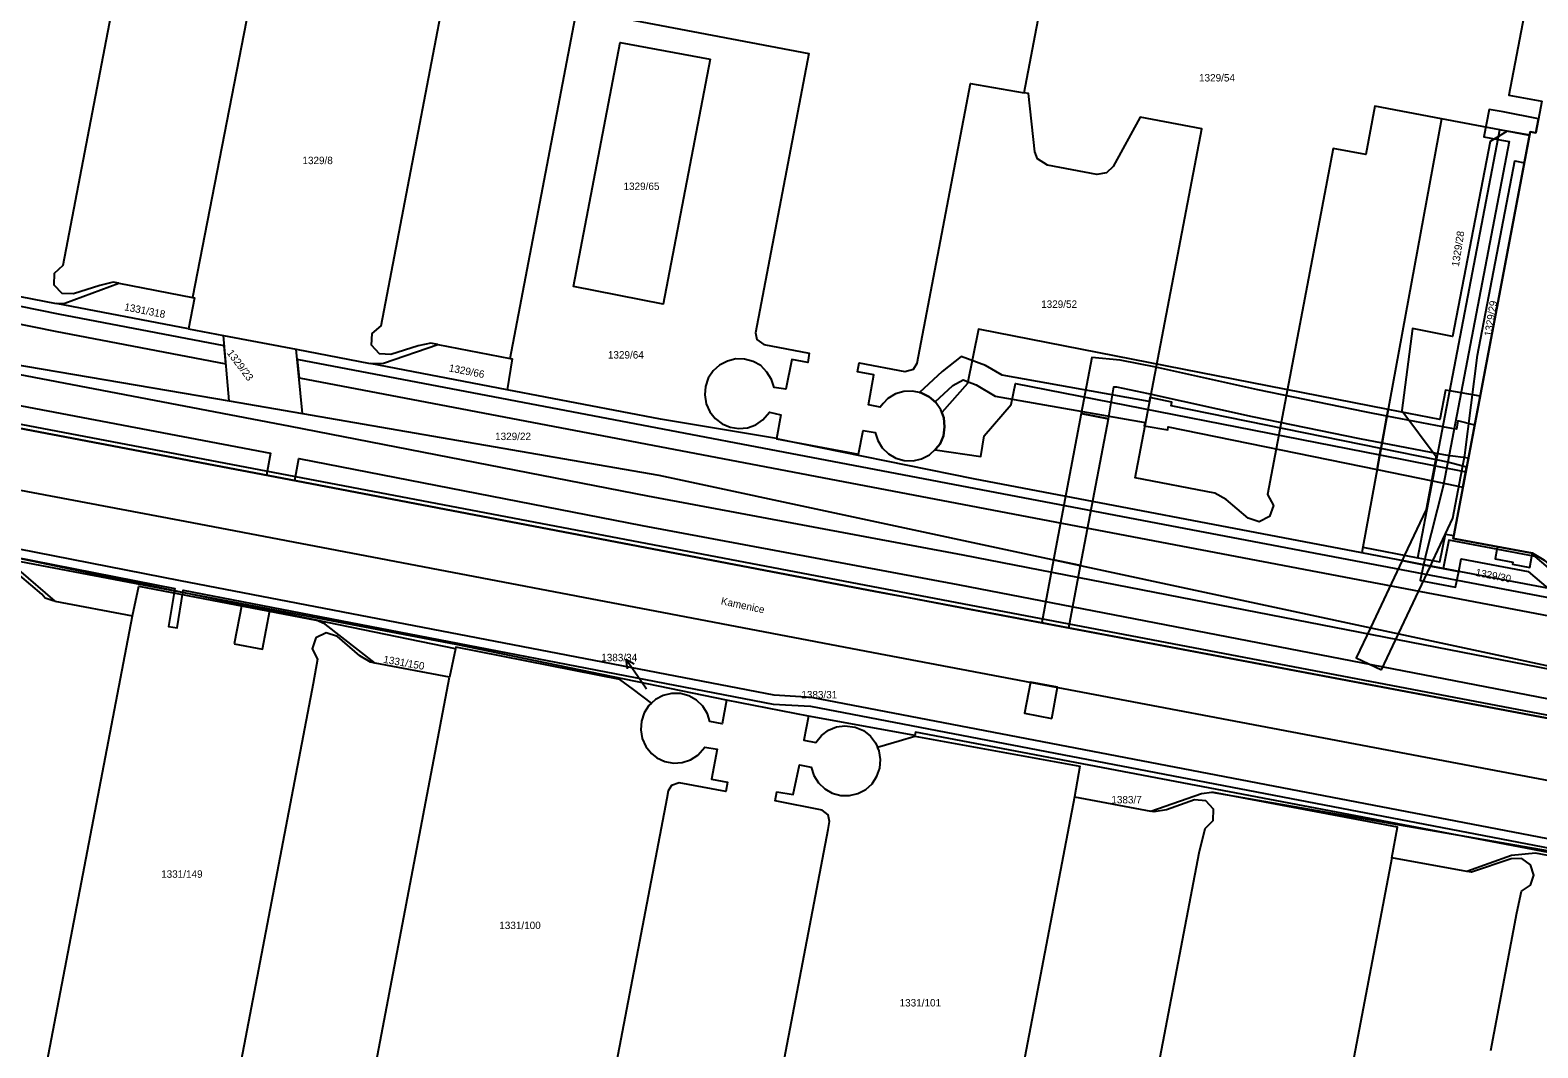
# Model space of a CAD drawing. Extents: x -601602 to -600882, y -1162594 to -1161950.
# Drawn here: x -601158 to -600985.6, y -1162422.3 to -1162305.9 of the extents above; entities that cross this region are included whole.
import ezdxf

# ---------------------------------------------------------------- set-up
doc = ezdxf.new("R2010")
doc.units = 0
for name, color, linetype in [('KN_Hranice parcel', 7, 'Continuous'), ('KN_Parcelní čísla', 7, 'Continuous'), ('KN_Pop  PČ popisy', 7, 'Continuous'), ('KN_Věcná břemena k části', 7, 'Continuous')]:
    doc.layers.add(name, color=color, linetype=linetype)

# ---------------------------------------------------------------- blocks, each defined once
blk = doc.blocks.new('1029_34')
at = {"layer": 'KN_Pop  PČ popisy'}
for p, q in [((0, 0), (-1.72, 2.46)), ((-1.72, 2.46), (-0.74, 1.93)), ((-1.72, 2.46), (-1.56, 1.35))]:
    blk.add_line(p, q, dxfattribs=at)

msp = doc.modelspace()

# ---------------------------------------------------------------- linework, layer by layer
at = {"layer": 'KN_Hranice parcel'}
for p, q in [((-601131.94, -1162297.91), (-601139.44, -1162336.46)), ((-601044.33, -1162313.02), (-601042.42, -1162303.02)), ((-600996.57, -1162316), (-601005.58, -1162365.01)), ((-600989.93, -1162317.27), (-600996.57, -1162316)), ((-600999.3, -1162366.23), (-600989.93, -1162317.27)), ((-600986.51, -1162317.92), (-600995.19, -1162363.7)), ((-600986.51, -1162317.92), (-600989.93, -1162317.27)), ((-601185.37, -1162331.34), (-601155.06, -1162337.13)), ((-601147.89, -1162334.83), (-601139.44, -1162336.46)), ((-601139.91, -1162340.03), (-601155.06, -1162337.13)), ((-601187.24, -1162339.42), (-601135.27, -1162348.26)), ((-601139.91, -1162340.03), (-601135.92, -1162340.79)), ((-601135.92, -1162340.79), (-601127.59, -1162342.38)), ((-601135.27, -1162348.26), (-601135.92, -1162340.79)), ((-601127.59, -1162342.38), (-601119.13, -1162344)), ((-601126.87, -1162349.73), (-601127.59, -1162342.38)), ((-601111.39, -1162341.82), (-601103.12, -1162343.45)), ((-601103.46, -1162347.01), (-601119.13, -1162344)), ((-601135.27, -1162348.26), (-601126.87, -1162349.73)), ((-601005.58, -1162365.01), (-601005.68, -1162365.68)), ((-600996.38, -1162367.46), (-601005.68, -1162365.68)), ((-601005.58, -1162365.01), (-600999.3, -1162366.23)), ((-600978.24, -1162370.92), (-600996.38, -1162367.46)), ((-601155.19, -1162371.21), (-601146.33, -1162372.89)), ((-601125.31, -1162373.36), (-601139.85, -1162370.35)), ((-601109.36, -1162376.66), (-601125.31, -1162373.36)), ((-601109.36, -1162376.66), (-601110.04, -1162379.9)), ((-601110.04, -1162379.9), (-601118.55, -1162378.3)), ((-601068.98, -1162384.35), (-601078.36, -1162382.53)), ((-601038.55, -1162393.58), (-601029.83, -1162395.24)), ((-601022.85, -1162393.06), (-600996.34, -1162397.68)), ((-600996.34, -1162397.68), (-600951.33, -1162405.52)), ((-600993.7, -1162402.13), (-601002.25, -1162400.56))]:
    msp.add_line(p, q, dxfattribs=at)
for points in [[(-601147.89, -1162334.83), (-601148.54, -1162334.71), (-601150.04, -1162335.07), (-601153.08, -1162336.04), (-601154.38, -1162335.98), (-601155.29, -1162335.03), (-601155.24, -1162333.68), (-601154.26, -1162332.77), (-601145.61, -1162287.55), (-601173.25, -1162282.27)], [(-600983.66, -1162285.99), (-600988.9, -1162313.29), (-600985.1, -1162314)], [(-601111.39, -1162341.82), (-601112.18, -1162341.66), (-601113.63, -1162342), (-601116.76, -1162342.96), (-601118.06, -1162342.89), (-601118.97, -1162341.9), (-601118.9, -1162340.58), (-601117.89, -1162339.69), (-601110.4, -1162300.61), (-601131.68, -1162296.56), (-601131.94, -1162297.91)], [(-600919.04, -1162396.97), (-600927.7, -1162395.33), (-600949.5, -1162391.18), (-600985.92, -1162384.31), (-601061.31, -1162370.08), (-601128.39, -1162357.28), (-601192.59, -1162345.07), (-601263.97, -1162331.56), (-601288.82, -1162326.8), (-601298.71, -1162324.89), (-601298.28, -1162322.82), (-601301.35, -1162321.33), (-601304.05, -1162318.46), (-601304.21, -1162314.16), (-601302.32, -1162304.33), (-601302.09, -1162303.45)], [(-601103.12, -1162343.45), (-601095.48, -1162303.49), (-601068.97, -1162308.54), (-601075.06, -1162340.48), (-601074.91, -1162341.26), (-601074.09, -1162341.85), (-601068.9, -1162342.84), (-601069.08, -1162343.88), (-601070.91, -1162343.55), (-601071.58, -1162346.95), (-601072.93, -1162346.75), (-601073.21, -1162345.83), (-601073.74, -1162344.99), (-601074.46, -1162344.25), (-601075.34, -1162343.76), (-601076.3, -1162343.5), (-601077.3, -1162343.49), (-601078.27, -1162343.73), (-601079.16, -1162344.18), (-601079.9, -1162344.85), (-601080.45, -1162345.69), (-601080.78, -1162346.62), (-601080.86, -1162347.61), (-601080.69, -1162348.61), (-601080.28, -1162349.53), (-601079.66, -1162350.31), (-601078.87, -1162350.92), (-601077.95, -1162351.31), (-601076.96, -1162351.46), (-601075.96, -1162351.36), (-601075.03, -1162351.02), (-601074.21, -1162350.46), (-601073.47, -1162349.58), (-601072.17, -1162349.87), (-601072.64, -1162352.61)], [(-601080.25, -1162309.19), (-601085.63, -1162337.21), (-601095.88, -1162335.2), (-601090.52, -1162307.27), (-601080.25, -1162309.19)], [(-601072.64, -1162352.61), (-601063.26, -1162354.38), (-601062.72, -1162351.67), (-601061.36, -1162351.9), (-601061.07, -1162352.8), (-601060.56, -1162353.65), (-601059.84, -1162354.36), (-601058.99, -1162354.84), (-601058.03, -1162355.12), (-601057.02, -1162355.14), (-601056.05, -1162354.92), (-601055.16, -1162354.46), (-601054.41, -1162353.79), (-601053.94, -1162353.19), (-601053.55, -1162352.27), (-601053.42, -1162351.26), (-601053.53, -1162350.24), (-601053.86, -1162349.29), (-601054.44, -1162348.48), (-601055.2, -1162347.82), (-601056.1, -1162347.38), (-601057.08, -1162347.18), (-601058.07, -1162347.21), (-601059.03, -1162347.49), (-601059.9, -1162348.02), (-601060.47, -1162348.58), (-601060.79, -1162349.01), (-601062.14, -1162348.72), (-601061.52, -1162345.32), (-601063.4, -1162344.95), (-601063.21, -1162343.93), (-601057.99, -1162344.93), (-601056.98, -1162344.66), (-601056.58, -1162343.98), (-601050.46, -1162311.95), (-601044.33, -1162313.02)], [(-600996.57, -1162316), (-601004.23, -1162314.54), (-601005.24, -1162320.1), (-601008.96, -1162319.41), (-601016.49, -1162359.01), (-601015.82, -1162360.25), (-601016.26, -1162361.51), (-601017.44, -1162362.13), (-601018.71, -1162361.7), (-601021.21, -1162359.56), (-601022.52, -1162358.84), (-601031.64, -1162357.1), (-601024, -1162317.16), (-601031.05, -1162315.81), (-601034.15, -1162321.46), (-601034.91, -1162322.2), (-601036.02, -1162322.38), (-601041.67, -1162321.29), (-601042.78, -1162320.59), (-601043.1, -1162319.77), (-601043.84, -1162313.11), (-601044.33, -1162313.02)], [(-600985.1, -1162314), (-600985.79, -1162317.61), (-600986.43, -1162317.49), (-600986.51, -1162317.92)], [(-601308.33, -1162348.97), (-601306.64, -1162340.12), (-601305.31, -1162336.84), (-601301.64, -1162333.66), (-601297.4, -1162332.52), (-601290.3, -1162333.64), (-601266.25, -1162338.24), (-601260.29, -1162339.36), (-601231.3, -1162344.87), (-601139.53, -1162362.21), (-601062.38, -1162376.91), (-600987.54, -1162391.11), (-600950.39, -1162398.12), (-600929.75, -1162402.03), (-600920.36, -1162403.85)], [(-601139.85, -1162370.35), (-601175.08, -1162363.05), (-601223.43, -1162352.19), (-601296.88, -1162335.54), (-601303.51, -1162339.9), (-601305.34, -1162349.49)], [(-601155.06, -1162337.13), (-601154.05, -1162337.09), (-601147.89, -1162334.83)], [(-601139.44, -1162336.46), (-601139.24, -1162336.49), (-601139.91, -1162340.03)], [(-601119.13, -1162344), (-601117.6, -1162343.98), (-601111.39, -1162341.82)], [(-601139.85, -1162370.35), (-601160.69, -1162366.38), (-601240.23, -1162351.14), (-601240.29, -1162351.38), (-601283.17, -1162343.09), (-601284.42, -1162342.98), (-601285.85, -1162343.22), (-601287.2, -1162343.85), (-601291.23, -1162346.89)], [(-601103.12, -1162343.45), (-601102.88, -1162343.49), (-601103.46, -1162347.01)], [(-601072.64, -1162352.61), (-601072.67, -1162352.6), (-601085.92, -1162350.37), (-601103.46, -1162347.01)], [(-601126.87, -1162349.73), (-601086.1, -1162356.8), (-600953.26, -1162385.27)], [(-601005.68, -1162365.68), (-601050.13, -1162357.2), (-601072.64, -1162352.61)], [(-601182.69, -1162365.97), (-601181.95, -1162362.55), (-601162.04, -1162366.36), (-601161.18, -1162366.54), (-601160.17, -1162366.98), (-601159.34, -1162367.61), (-601155.19, -1162371.21)], [(-600999.3, -1162366.23), (-600996.78, -1162366.72), (-600996.11, -1162363.53), (-600995.19, -1162363.7)], [(-600978.24, -1162370.92), (-600981.18, -1162369.89), (-600982.57, -1162368.92), (-600985.87, -1162366.11), (-600995.73, -1162364.23), (-600996.38, -1162367.46)], [(-600995.19, -1162363.7), (-600995.26, -1162364.04), (-600986.19, -1162365.73), (-600984.83, -1162366.53), (-600982.35, -1162368.69), (-600981.56, -1162368.97)], [(-601155.19, -1162371.21), (-601155.41, -1162371.17), (-601156.32, -1162370.85), (-601156.7, -1162370.42), (-601159.2, -1162368.25), (-601160.48, -1162367.82), (-601161.62, -1162368.43), (-601162.07, -1162369.65), (-601161.45, -1162370.87), (-601161.95, -1162373.64), (-601171.2, -1162422.03), (-601192.63, -1162417.95), (-601182.69, -1162365.97)], [(-601146.33, -1162372.89), (-601145.6, -1162369.49), (-601125.31, -1162373.36)], [(-601078.36, -1162382.53), (-601109.31, -1162376.16), (-601139.85, -1162370.35)], [(-601118.55, -1162378.3), (-601119.11, -1162378.19), (-601120.33, -1162377.46), (-601122.87, -1162375.26), (-601124.15, -1162374.81), (-601125.34, -1162375.41), (-601125.75, -1162376.67), (-601125.14, -1162377.86), (-601125.65, -1162380.62), (-601134.89, -1162428.94), (-601156.28, -1162424.88), (-601146.33, -1162372.89)], [(-601118.55, -1162378.3), (-601124.26, -1162373.82), (-601125.31, -1162373.36)], [(-601086.95, -1162382.88), (-601089.01, -1162381.33), (-601090.56, -1162380.17), (-601109.32, -1162376.47), (-601109.36, -1162376.66)], [(-601119.95, -1162431.81), (-601110.04, -1162379.9)], [(-601078.36, -1162382.53), (-601078.88, -1162385.24), (-601080.26, -1162384.98), (-601080.55, -1162384.1), (-601081.07, -1162383.21), (-601081.8, -1162382.53), (-601082.68, -1162382.04), (-601083.64, -1162381.78), (-601084.65, -1162381.77), (-601085.62, -1162382), (-601086.5, -1162382.47), (-601086.95, -1162382.88)], [(-601086.95, -1162382.88), (-601087.24, -1162383.14), (-601087.78, -1162383.99), (-601088.1, -1162384.94), (-601088.18, -1162385.93), (-601088, -1162386.92), (-601087.59, -1162387.84), (-601086.96, -1162388.62), (-601086.34, -1162389.12), (-601085.43, -1162389.55), (-601084.44, -1162389.75), (-601083.43, -1162389.68), (-601082.48, -1162389.38), (-601081.64, -1162388.83), (-601080.84, -1162387.91), (-601079.43, -1162388.14), (-601080.07, -1162391.58), (-601078.24, -1162391.91), (-601078.45, -1162392.99), (-601083.79, -1162392), (-601084.68, -1162392.3), (-601085.03, -1162392.91), (-601085.21, -1162393.8), (-601093.44, -1162436.91)], [(-601068.98, -1162384.35), (-601069.51, -1162387.13), (-601068.17, -1162387.39), (-601067.52, -1162386.59), (-601066.72, -1162385.98), (-601065.8, -1162385.59), (-601064.82, -1162385.47), (-601063.65, -1162385.63), (-601062.7, -1162386.01), (-601061.91, -1162386.64), (-601061.32, -1162387.4), (-601061.1, -1162387.92)], [(-600996.34, -1162397.68), (-601056.75, -1162386.18), (-601056.84, -1162386.59), (-601068.76, -1162384.39), (-601068.98, -1162384.35)], [(-601061.1, -1162387.92), (-601058.62, -1162387.18), (-601056.83, -1162386.65), (-601037.96, -1162390.07), (-601038.55, -1162393.58)], [(-601074.96, -1162440.48), (-601066.74, -1162397.34), (-601066.59, -1162396.41), (-601066.74, -1162395.65), (-601067.44, -1162395.12), (-601072.82, -1162394.05), (-601072.63, -1162393.02), (-601070.73, -1162393.33), (-601070.04, -1162389.93), (-601068.69, -1162390.2), (-601068.39, -1162391.16), (-601067.86, -1162391.99), (-601067.13, -1162392.68), (-601066.27, -1162393.18), (-601065.3, -1162393.44), (-601064.31, -1162393.46), (-601063.33, -1162393.22), (-601062.45, -1162392.75), (-601061.72, -1162392.11), (-601061.17, -1162391.25), (-601060.84, -1162390.31), (-601060.75, -1162389.31), (-601060.92, -1162388.32), (-601061.1, -1162387.92)], [(-601038.55, -1162393.58), (-601048.46, -1162445.52)], [(-601002.25, -1162400.56), (-601011.08, -1162446.88), (-601012.55, -1162446.6), (-601013.49, -1162451.52), (-601015.21, -1162451.21), (-601015.34, -1162451.87), (-601033.55, -1162448.37), (-601024.3, -1162399.99), (-601023.63, -1162397.23), (-601022.71, -1162396.3), (-601022.67, -1162395.01), (-601023.55, -1162394.04), (-601024.83, -1162393.95), (-601028.06, -1162395.07), (-601029.47, -1162395.31), (-601029.83, -1162395.24)], [(-601029.83, -1162395.24), (-601024.03, -1162393.23), (-601022.85, -1162393.06)], [(-601002.25, -1162400.56), (-601001.6, -1162397.06), (-601022.85, -1162393.06)], [(-600921.91, -1162411.94), (-600985.94, -1162399.66), (-600996.34, -1162397.68)], [(-600965.74, -1162407.49), (-600965.09, -1162403.96), (-600985.85, -1162400.03), (-600988.57, -1162400.32), (-600993.7, -1162402.13)], [(-600990.96, -1162422.62), (-600987.95, -1162406.86), (-600987.43, -1162404.4), (-600986.42, -1162403.7), (-600986.03, -1162402.56), (-600986.39, -1162401.38), (-600987.4, -1162400.66), (-600988.62, -1162400.68), (-600993.15, -1162402.23), (-600993.7, -1162402.13)]]:
    msp.add_lwpolyline(points, dxfattribs=at)
at = {"layer": 'KN_Pop  PČ popisy'}
msp.add_line((-601087.52, -1162381.26), (-601088.18, -1162380.31), dxfattribs=at)
at = {"layer": 'KN_Věcná břemena k části'}
for points in [[(-600984.83, -1162366.53), (-600986.19, -1162365.73), (-600995.26, -1162364.04), (-600995.19, -1162363.7), (-600986.43, -1162317.49), (-600985.79, -1162317.61), (-600985.48, -1162315.99), (-600989.53, -1162315.22), (-600991.14, -1162314.92), (-600991.73, -1162318.07), (-600990.14, -1162318.37), (-600988.84, -1162318.61), (-600996.4, -1162358.04), (-600998.46, -1162366.17), (-600998.5, -1162366.38), (-600998.64, -1162367.03), (-600996.38, -1162367.46), (-600994.62, -1162367.8), (-600994.33, -1162366.35), (-600986.68, -1162367.81), (-600984.4, -1162369.74)], [(-600919.03, -1162396.92), (-600974.13, -1162386.23), (-601268.36, -1162330.16)], [(-601185.99, -1162334.04), (-601155.17, -1162340.31), (-601135.64, -1162344.03), (-601135.82, -1162341.97), (-601154.79, -1162338.35), (-601185.54, -1162332.09)], [(-600918.02, -1162391.69), (-600938.8, -1162387.76), (-600953.26, -1162385.27), (-600953.36, -1162385.01), (-600955.37, -1162384.63), (-600964.96, -1162382.76), (-601051.29, -1162365.95), (-601087.38, -1162359.2), (-601128.25, -1162351.23), (-601195.49, -1162338.35)], [(-601196.15, -1162341.79), (-601130.52, -1162354.26), (-601131, -1162356.78), (-601127.76, -1162357.4), (-601127.28, -1162354.89), (-601088.02, -1162362.54), (-601051.91, -1162369.29), (-600955.99, -1162387.87), (-600918.65, -1162394.93)], [(-601192.59, -1162345.07), (-601128.39, -1162357.28), (-601061.31, -1162370.08), (-601057.74, -1162370.75), (-601052.4, -1162371.76), (-600985.92, -1162384.31), (-600949.5, -1162391.18), (-600927.7, -1162395.33), (-600919.04, -1162396.97)], [(-600921.6, -1162410.34), (-600970.3, -1162401.12), (-601068.63, -1162382.22), (-601072.9, -1162381.98), (-601140.82, -1162368.87), (-601207.09, -1162355.86)], [(-601164.77, -1162365.18), (-601141.49, -1162369.75), (-601141.53, -1162370), (-601142.19, -1162374.11), (-601141.2, -1162374.27), (-601140.55, -1162370.2), (-601140.51, -1162369.95), (-601073.02, -1162382.98), (-601068.76, -1162383.22), (-600970.49, -1162402.1), (-600965.2, -1162403.1), (-600951.33, -1162405.52), (-600924.42, -1162410.83), (-600921.79, -1162411.33)]]:
    msp.add_lwpolyline(points, dxfattribs=at)
for points in [[(-601001.1, -1162366.56), (-600997.86, -1162367.18), (-600997.57, -1162366.57), (-600995.28, -1162361.7), (-600993.9, -1162354.5), (-600992.46, -1162343.06), (-600988.2, -1162320.82), (-600987.1, -1162321.03), (-600986.5, -1162317.89), (-600989.06, -1162317.4), (-600990.07, -1162318.01), (-600991.03, -1162318.6), (-600995.31, -1162340.93), (-600999.91, -1162340.01), (-601001.13, -1162349.39), (-600997.19, -1162354.64), (-600998.35, -1162360.7), (-601000.81, -1162365.94)], [(-601054.52, -1162353.89), (-601049.28, -1162354.66), (-601048.88, -1162352.28), (-601045.82, -1162348.69), (-601045.33, -1162346.3), (-601003.64, -1162354.47), (-601002.69, -1162349.27), (-601049.55, -1162340.09), (-601050.81, -1162346.28), (-601053.75, -1162349.61), (-601053.53, -1162350.24), (-601053.42, -1162351.26), (-601053.55, -1162352.27), (-601053.94, -1162353.19), (-601054.41, -1162353.79)], [(-600955.92, -1162378.31), (-600956.75, -1162376.11), (-600964.48, -1162374.61), (-601029.83, -1162362.18), (-601127.47, -1162343.56), (-601127.27, -1162345.63), (-601030.21, -1162364.14), (-600964.86, -1162376.57)], [(-601056.31, -1162347.34), (-601056.1, -1162347.38), (-601055.2, -1162347.82), (-601054.52, -1162348.41), (-601052.47, -1162346.51), (-601051.3, -1162345.86), (-601049.82, -1162346.44), (-601047.64, -1162347.73), (-601030.5, -1162350.77), (-601030.58, -1162351.15), (-601027.9, -1162351.59), (-601027.85, -1162351.24), (-601003.95, -1162356.15), (-601003.51, -1162353.73), (-601027.5, -1162348.84), (-601027.44, -1162348.43), (-601029.95, -1162347.89), (-601030.04, -1162348.34), (-601046.83, -1162345.33), (-601048.75, -1162344.22), (-601051.51, -1162343.22), (-601053.71, -1162344.93)], [(-601037.8, -1162349.74), (-601034.69, -1162350.33), (-601034.08, -1162346.66), (-601033.78, -1162346.69), (-601030.12, -1162347.43), (-601018.25, -1162350.07), (-601005.97, -1162352.59), (-601003.39, -1162353.08), (-601002.83, -1162350.04), (-601005.37, -1162349.55), (-601017.61, -1162347.03), (-601029.26, -1162344.43), (-601033.34, -1162343.61), (-601036.6, -1162343.32)], [(-601002.69, -1162349.27), (-601003.64, -1162354.47), (-600997.29, -1162355.72), (-600993.81, -1162356.4), (-600992.17, -1162347.76), (-600995.64, -1162347.13), (-600996.11, -1162347.04), (-600996.79, -1162350.42)], [(-601040.96, -1162366.47), (-601037.87, -1162367.14), (-601034.69, -1162350.33), (-601037.8, -1162349.74)], [(-601002.83, -1162350.04), (-601003.39, -1162353.08), (-600997.02, -1162354.3), (-600995.9, -1162354.51), (-600993.5, -1162354.79), (-600992.79, -1162351.06), (-600994.7, -1162350.57), (-600994.87, -1162351.51), (-600995.42, -1162351.45), (-600996.43, -1162351.26)], [(-600997.62, -1162357.45), (-600994.14, -1162358.17), (-600993.71, -1162355.86), (-600995.85, -1162355.29), (-600997.15, -1162355.02), (-601003.51, -1162353.73), (-601003.95, -1162356.15)], [(-601042.32, -1162373.66), (-601039.21, -1162374.25), (-601037.87, -1162367.14), (-601040.96, -1162366.47)], [(-601003.44, -1162379.06), (-601001.5, -1162374.93), (-600997.86, -1162367.18), (-601001.1, -1162366.56), (-601004.71, -1162374.24), (-601006.34, -1162377.7)], [(-600990.24, -1162365.28), (-600990.44, -1162366.35), (-600988.41, -1162366.75), (-600988.45, -1162366.97), (-600986.49, -1162367.35), (-600986.25, -1162366.04), (-600986.19, -1162365.73), (-600990.18, -1162364.99)], [(-600994.62, -1162367.8), (-600998.64, -1162367.03), (-600999.01, -1162368.85), (-600994.99, -1162369.61)], [(-601134.68, -1162376.08), (-601131.44, -1162376.7), (-601130.59, -1162372.26), (-601133.82, -1162371.59)], [(-601041.17, -1162384.63), (-601040.5, -1162381.06), (-601043.61, -1162380.47), (-601044.28, -1162384.04)]]:
    msp.add_lwpolyline(points, close=True, dxfattribs=at)

# ---------------------------------------------------------------- block references
at = {"layer": 'KN_Pop  PČ popisy'}
msp.add_blockref('1029_34', (-601088.18, -1162380.31), dxfattribs=at)

# ---------------------------------------------------------------- texts
at = {"layer": 'KN_Parcelní čísla'}
for s, p in [('1329/54', (-601024.32, -1162311.73)), ('1329/8', (-601126.88, -1162321.19)), ('1329/65', (-601090.15, -1162324.15)), ('1329/52', (-601042.38, -1162337.64)), ('1329/64', (-601091.94, -1162343.44)), ('1329/22', (-601104.84, -1162352.77)), ('1383/34', (-601092.7, -1162378.08)), ('1383/31', (-601069.81, -1162382.33)), ('1383/7', (-601034.35, -1162394.35)), ('1331/149', (-601143.04, -1162402.86)), ('1331/100', (-601104.36, -1162408.73)), ('1331/101', (-601058.57, -1162417.59))]:
    msp.add_text(s, height=0.85, dxfattribs=at).set_placement(p)
for s, rotation, p in [('1329/28', 81, (-600994.6, -1162332.97)), ('1331/318', 349, (-601147.31, -1162337.91)), ('1329/29', 81, (-600990.86, -1162340.95)), ('1329/23', 307, (-601135.57, -1162342.81)), ('1329/66', 349, (-601110.18, -1162344.9)), ('1329/30', 349, (-600992.75, -1162368.3)), ('1331/150', 350, (-601117.67, -1162378.25))]:
    msp.add_text(s, height=0.85, rotation=rotation, dxfattribs=at).set_placement(p)
at = {"layer": 'KN_Pop  PČ popisy'}
msp.add_text('Kamenice', height=0.85, rotation=348, dxfattribs=at).set_placement((-601079.06, -1162371.56))

doc.saveas('drawing.dxf')
